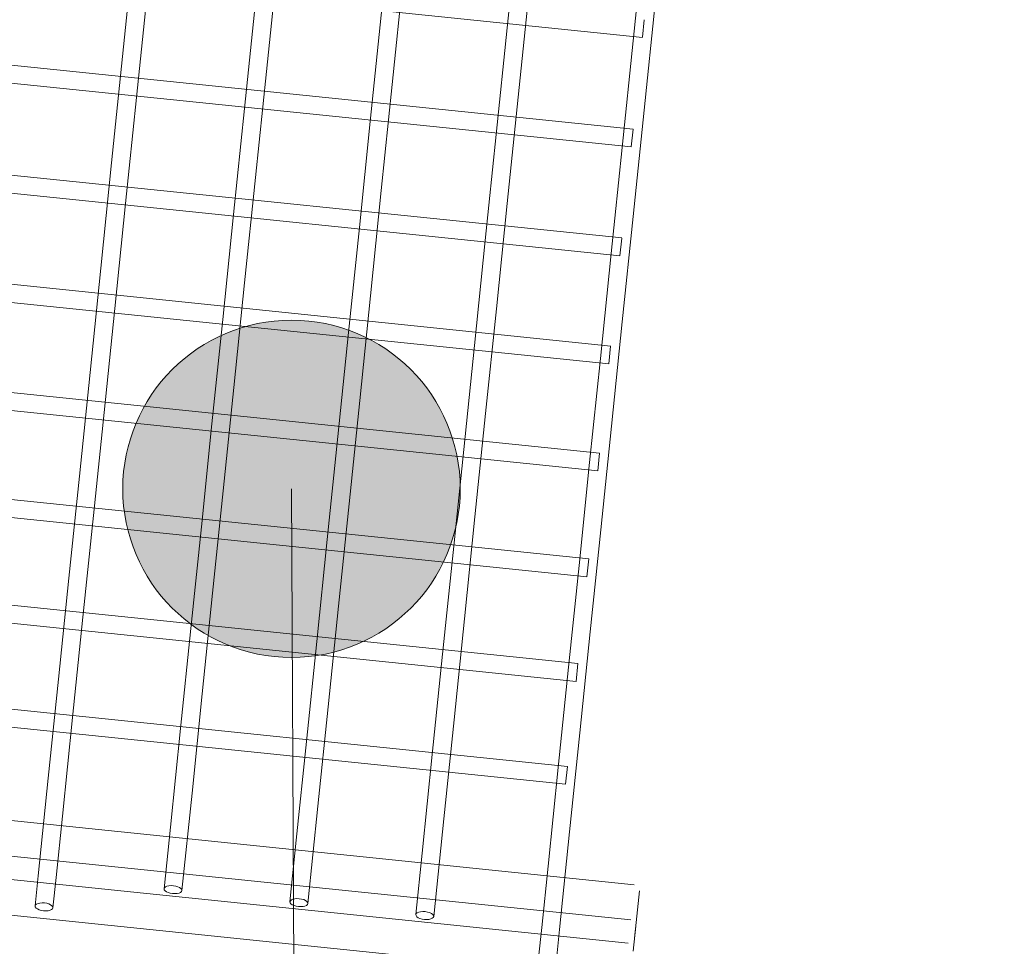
# Model space of a CAD drawing. Header units: millimetres. Extents: x -188930 to 271134, y -158090 to 283816.
# Tile 410 of 610: x 51604 to 52479, y 60620 to 61444. Entities that reach past the tile are written whole.
import ezdxf

# ---------------------------------------------------------------- set-up
doc = ezdxf.new("R2010")
doc.units = ezdxf.units.MM
for name, color, linetype, lineweight in [('G-ANNO-TEXT-1', 170, 'Continuous', 9), ('I-FURN', 30, 'Continuous', 9), ('PZT_UTWARDZENIA', 5, 'Continuous', 9)]:
    doc.layers.add(name, color=color, linetype=linetype, lineweight=lineweight)

# ---------------------------------------------------------------- blocks, each defined once
blk = doc.blocks.new('LARSLAJ_hamak - LARSLAJ_hamak-V31-PZT-dwg')
at = {"layer": 'I-FURN'}
for p, q in [((-3068.16, 518.54), (-3068.16, -521.46)), ((-3036.7, 518.54), (-3036.7, -521.46)), ((-3015.97, -521.46), (-3015.97, 518.54)), ((-2984.51, -521.46), (-2984.51, 518.54)), ((-2901.87, 448.54), (-2901.87, -451.46)), ((-2885.87, -451.46), (-2885.87, 448.54)), ((-2809.81, 448.54), (-2809.81, -451.46)), ((-2793.81, -451.46), (-2793.81, 448.54)), ((-2716.38, 448.54), (-2716.38, -451.46)), ((-2700.38, -451.46), (-2700.38, 448.54)), ((-2621.72, 448.54), (-2621.72, -451.46)), ((-2605.72, -451.46), (-2605.72, 448.54)), ((-2526, 448.54), (-2526, -451.46)), ((-2510, -451.46), (-2510, 448.54)), ((-2429.38, 448.54), (-2429.38, -451.46)), ((-2413.38, -451.46), (-2413.38, 448.54)), ((-2331.99, 448.54), (-2331.99, -451.46)), ((-2315.99, -451.46), (-2315.99, 448.54)), ((-2234.04, 448.54), (-2234.04, -451.46)), ((-3030.81, 6.54), (-3057.79, 6.54)), ((-3057.79, -9.46), (-3030.81, -9.46)), ((-3030.81, -443.46), (-3057.79, -443.46)), ((-2885.87, -451.46), (-2901.87, -451.46)), ((-2885.87, -451.46), (-2901.87, -451.46)), ((-2793.81, -451.46), (-2809.81, -451.46)), ((-2793.82, -451.46), (-2809.81, -451.46)), ((-2700.4, -451.46), (-2716.35, -451.46)), ((-2700.4, -451.46), (-2716.35, -451.46)), ((-2605.78, -451.46), (-2621.66, -451.46)), ((-2605.78, -451.46), (-2621.66, -451.46)), ((-2510.11, -451.46), (-2525.9, -451.46)), ((-2510.11, -451.46), (-2525.9, -451.46)), ((-2413.54, -451.46), (-2429.21, -451.46)), ((-2413.54, -451.46), (-2429.21, -451.46)), ((-2316.23, -451.46), (-2331.75, -451.46)), ((-2316.23, -451.46), (-2331.75, -451.46)), ((-2218.36, -451.46), (-2233.71, -451.46)), ((-2218.36, -451.46), (-2233.71, -451.46)), ((-3057.79, -459.46), (-3030.81, -459.46)), ((-3043.44, -526.46), (-3020.97, -526.46)), ((-3031.7, -526.46), (-3011.98, -526.46)), ((-3011.98, -526.46), (-2989.51, -526.46))]:
    blk.add_line(p, q, dxfattribs=at)
at = {"layer": 'I-FURN', "flags": 128}
for points in [[(-3030.81, 6.54), (-2943.64, 6.54), (-2854.92, 6.54), (-2764.8, 6.54), (-2673.44, 6.54), (-2580.96, 6.54), (-2487.52, 6.54), (-2393.27, 6.54), (-2298.36, 6.54), (-2202.95, 6.54), (-2107.18, 6.54), (-2011.2, 6.54), (-1915.18, 6.54), (-1819.26, 6.54), (-1723.6, 6.54), (-1628.36, 6.54), (-1533.67, 6.54), (-1439.7, 6.54), (-1346.6, 6.54), (-1254.51, 6.54), (-1163.59, 6.54), (-1073.97, 6.54), (-985.8, 6.54), (-930.82, 6.54)], [(-930.82, -9.46), (-1017.99, -9.46), (-1106.71, -9.46), (-1196.83, -9.46), (-1288.2, -9.46), (-1380.67, -9.46), (-1474.11, -9.46), (-1568.36, -9.46), (-1663.27, -9.46), (-1758.68, -9.46), (-1854.46, -9.46), (-1950.43, -9.46), (-2046.45, -9.46), (-2142.37, -9.46), (-2238.03, -9.46), (-2333.28, -9.46), (-2427.96, -9.46), (-2521.93, -9.46), (-2615.03, -9.46), (-2707.12, -9.46), (-2798.04, -9.46), (-2887.66, -9.46), (-2975.83, -9.46), (-3030.81, -9.46)], [(-930.82, -105.96), (-1017.99, -105.96), (-1106.71, -105.96), (-1196.83, -105.96), (-1288.2, -105.96), (-1380.67, -105.96), (-1474.11, -105.96), (-1568.36, -105.96), (-1663.27, -105.96), (-1758.68, -105.96), (-1854.46, -105.96), (-1950.43, -105.96), (-2046.45, -105.96), (-2142.37, -105.96), (-2238.03, -105.96), (-2333.28, -105.96), (-2427.96, -105.96), (-2521.93, -105.96), (-2615.03, -105.96), (-2707.12, -105.96), (-2798.04, -105.96), (-2887.66, -105.96), (-2975.83, -105.96), (-3030.81, -105.96)], [(-3030.81, -121.96), (-2943.64, -121.96), (-2854.92, -121.96), (-2764.8, -121.96), (-2673.44, -121.96), (-2580.96, -121.96), (-2487.52, -121.96), (-2393.27, -121.96), (-2298.36, -121.96), (-2202.95, -121.96), (-2107.18, -121.96), (-2011.2, -121.96), (-1915.18, -121.96), (-1819.26, -121.96), (-1723.6, -121.96), (-1628.36, -121.96), (-1533.67, -121.96), (-1439.7, -121.96), (-1346.6, -121.96), (-1254.51, -121.96), (-1163.59, -121.96), (-1073.97, -121.96), (-985.8, -121.96), (-930.82, -121.96)], [(-930.82, -218.46), (-1017.99, -218.46), (-1106.71, -218.46), (-1196.83, -218.46), (-1288.2, -218.46), (-1380.67, -218.46), (-1474.11, -218.46), (-1568.36, -218.46), (-1663.27, -218.46), (-1758.68, -218.46), (-1854.46, -218.46), (-1950.43, -218.46), (-2046.45, -218.46), (-2142.37, -218.46), (-2238.03, -218.46), (-2333.28, -218.46), (-2427.96, -218.46), (-2521.93, -218.46), (-2615.03, -218.46), (-2707.12, -218.46), (-2798.04, -218.46), (-2887.66, -218.46), (-2975.83, -218.46), (-3030.81, -218.46)], [(-3030.81, -234.46), (-2943.64, -234.46), (-2854.92, -234.46), (-2764.8, -234.46), (-2673.44, -234.46), (-2580.96, -234.46), (-2487.52, -234.46), (-2393.27, -234.46), (-2298.36, -234.46), (-2202.95, -234.46), (-2107.18, -234.46), (-2011.2, -234.46), (-1915.18, -234.46), (-1819.26, -234.46), (-1723.6, -234.46), (-1628.36, -234.46), (-1533.67, -234.46), (-1439.7, -234.46), (-1346.6, -234.46), (-1254.51, -234.46), (-1163.59, -234.46), (-1073.97, -234.46), (-985.8, -234.46), (-930.82, -234.46)], [(-930.82, -330.96), (-1017.99, -330.96), (-1106.71, -330.96), (-1196.83, -330.96), (-1288.2, -330.96), (-1380.67, -330.96), (-1474.11, -330.96), (-1568.36, -330.96), (-1663.27, -330.96), (-1758.68, -330.96), (-1854.46, -330.96), (-1950.43, -330.96), (-2046.45, -330.96), (-2142.37, -330.96), (-2238.03, -330.96), (-2333.28, -330.96), (-2427.96, -330.96), (-2521.93, -330.96), (-2615.03, -330.96), (-2707.12, -330.96), (-2798.04, -330.96), (-2887.66, -330.96), (-2975.83, -330.96), (-3030.81, -330.96)], [(-3030.81, -346.96), (-2943.64, -346.96), (-2854.92, -346.96), (-2764.8, -346.96), (-2673.44, -346.96), (-2580.96, -346.96), (-2487.52, -346.96), (-2393.27, -346.96), (-2298.36, -346.96), (-2202.95, -346.96), (-2107.18, -346.96), (-2011.2, -346.96), (-1915.18, -346.96), (-1819.26, -346.96), (-1723.6, -346.96), (-1628.36, -346.96), (-1533.67, -346.96), (-1439.7, -346.96), (-1346.6, -346.96), (-1254.51, -346.96), (-1163.59, -346.96), (-1073.97, -346.96), (-985.8, -346.96), (-930.82, -346.96)], [(-930.82, -443.46), (-1017.99, -443.46), (-1106.71, -443.46), (-1196.83, -443.46), (-1288.2, -443.46), (-1380.67, -443.46), (-1474.11, -443.46), (-1568.36, -443.46), (-1663.27, -443.46), (-1758.68, -443.46), (-1854.46, -443.46), (-1950.43, -443.46), (-2046.45, -443.46), (-2142.37, -443.46), (-2238.03, -443.46), (-2333.28, -443.46), (-2427.96, -443.46), (-2521.93, -443.46), (-2615.03, -443.46), (-2707.12, -443.46), (-2798.04, -443.46), (-2887.66, -443.46), (-2975.83, -443.46), (-3030.81, -443.46)], [(-3030.81, -459.46), (-2943.64, -459.46), (-2854.92, -459.46), (-2764.8, -459.46), (-2673.44, -459.46), (-2580.96, -459.46), (-2487.52, -459.46), (-2393.27, -459.46), (-2298.36, -459.46), (-2202.95, -459.46), (-2107.18, -459.46), (-2011.2, -459.46), (-1915.18, -459.46), (-1819.26, -459.46), (-1723.6, -459.46), (-1628.36, -459.46), (-1533.67, -459.46), (-1439.7, -459.46), (-1346.6, -459.46), (-1254.51, -459.46), (-1163.59, -459.46), (-1073.97, -459.46), (-985.8, -459.46), (-930.82, -459.46)]]:
    blk.add_lwpolyline(points, dxfattribs=at)
at = {"layer": 'I-FURN'}
for centre, start_param, end_param in [((-3057.79, -1.46), 4.712389, 7.853982), ((-3057.79, -1.46), 1.570796, 4.712389), ((-3030.81, -113.96), 4.712389, 7.853982), ((-3030.81, -113.96), 1.570796, 4.712389), ((-3030.81, -226.46), 4.712389, 7.853982), ((-3030.81, -226.46), 1.570796, 4.712389), ((-3030.81, -338.96), 4.712389, 7.853982), ((-3030.81, -338.96), 1.570796, 4.712389)]:
    blk.add_ellipse(centre, major_axis=(0, 8), ratio=0.437357, start_param=start_param, end_param=end_param, dxfattribs=at)

msp = doc.modelspace()

# ---------------------------------------------------------------- hatches: boundary and pattern name
at = {"layer": 'G-ANNO-TEXT-1'}
h = msp.add_hatch(color=256, dxfattribs=at)
edge = h.paths.add_edge_path()
edge.add_arc((51845.77, 61027.06), 150, 0, 360)

# ---------------------------------------------------------------- linework, layer by layer
msp.add_line((51845.77, 61027.06), (51860.62, 57741.56), dxfattribs=at)
msp.add_circle((51845.77, 61027.06), 150, dxfattribs=at)
at = {"layer": 'PZT_UTWARDZENIA'}
for centre, radius, start, end in [((59552.72, 60792.38), 12000, 159.94686, 262.671126), ((59552.72, 60792.38), 12000, 159.94686, 262.671126), ((59275.43, 60624.14), 10000, 158.651807, 263.428328), ((59275.43, 60624.14), 10000, 158.651807, 263.428328)]:
    msp.add_arc(centre, radius, start, end, dxfattribs=at)

# ---------------------------------------------------------------- block references
at = {"layer": 'I-FURN', "rotation": 84.12020358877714}
msp.add_blockref('LARSLAJ_hamak - LARSLAJ_hamak-V31-PZT-dwg', (51937.56, 63697.11), dxfattribs=at)

doc.saveas('drawing.dxf')
